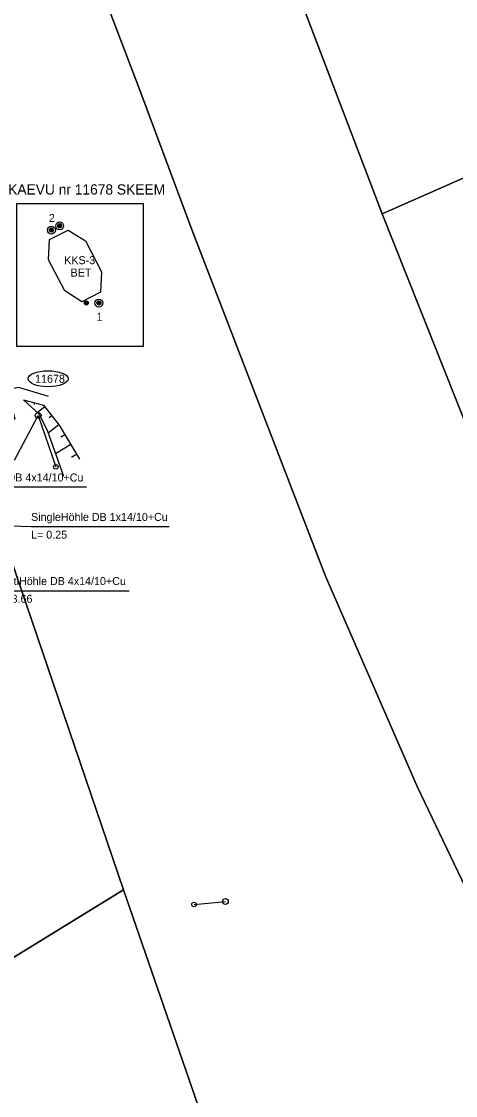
# Model space of a CAD drawing. Extents: x 532028 to 533559, y 6581810 to 6583914.
# Drawn here: x 532702.2 to 532740.1, y 6582629.5 to 6582723.4 of the extents above; entities that cross this region are included whole.
import ezdxf

# ---------------------------------------------------------------- set-up
doc = ezdxf.new("R2010")
doc.units = 0
for name, color, linetype in [('ABIJOONIS', 7, 'Continuous'), ('KAEVUNR', 7, 'Continuous'), ('PIIR', 7, 'Continuous'), ('POST', 7, 'Continuous'), ('RELJEEF', 7, 'Continuous'), ('SITRASS', 7, 'Continuous'), ('TEE', 7, 'Continuous')]:
    doc.layers.add(name, color=color, linetype=linetype)

msp = doc.modelspace()

# ---------------------------------------------------------------- linework, layer by layer
at = {"layer": 'ABIJOONIS'}
for p, q in [((532705.619, 6582705.677), (532705.337, 6582705.538)), ((532705.603, 6582705.69), (532705.339, 6582705.56)), ((532705.634, 6582705.664), (532705.34, 6582705.519)), ((532705.586, 6582705.701), (532705.342, 6582705.582)), ((532705.56, 6582705.709), (532705.345, 6582705.604)), ((532705.647, 6582705.65), (532705.346, 6582705.502)), ((532705.655, 6582705.633), (532705.351, 6582705.484)), ((532705.663, 6582705.617), (532705.356, 6582705.466)), ((532705.534, 6582705.717), (532705.36, 6582705.632)), ((532705.672, 6582705.6), (532705.368, 6582705.451)), ((532705.677, 6582705.582), (532705.38, 6582705.437)), ((532705.491, 6582705.716), (532705.383, 6582705.663)), ((532705.678, 6582705.562), (532705.393, 6582705.422)), ((532705.678, 6582705.542), (532705.407, 6582705.409)), ((532705.679, 6582705.522), (532705.428, 6582705.399)), ((532705.671, 6582705.498), (532705.449, 6582705.388)), ((532705.661, 6582705.472), (532705.472, 6582705.38)), ((532705.644, 6582705.443), (532705.511, 6582705.378)), ((532704.9, 6582705.303), (532704.618, 6582705.164)), ((532704.885, 6582705.316), (532704.621, 6582705.186)), ((532704.915, 6582705.29), (532704.622, 6582705.145)), ((532704.867, 6582705.327), (532704.623, 6582705.208)), ((532704.841, 6582705.335), (532704.626, 6582705.23)), ((532704.929, 6582705.276), (532704.627, 6582705.128)), ((532704.937, 6582705.259), (532704.632, 6582705.11)), ((532704.945, 6582705.243), (532704.638, 6582705.092)), ((532704.815, 6582705.343), (532704.642, 6582705.258)), ((532704.953, 6582705.226), (532704.65, 6582705.077)), ((532704.958, 6582705.208), (532704.662, 6582705.063)), ((532704.772, 6582705.342), (532704.665, 6582705.289)), ((532704.959, 6582705.188), (532704.674, 6582705.048)), ((532704.96, 6582705.168), (532704.688, 6582705.035)), ((532704.961, 6582705.148), (532704.709, 6582705.025)), ((532704.952, 6582705.124), (532704.73, 6582705.014)), ((532704.942, 6582705.098), (532704.754, 6582705.006)), ((532704.926, 6582705.07), (532704.792, 6582705.004)), ((532707.906, 6582698.86), (532707.77, 6582698.863)), ((532707.896, 6582698.87), (532707.777, 6582698.872)), ((532707.887, 6582698.879), (532707.79, 6582698.881)), ((532707.867, 6582698.889), (532707.807, 6582698.89)), ((532709.096, 6582698.75), (532708.778, 6582698.868)), ((532709.102, 6582698.767), (532708.787, 6582698.884)), ((532709.103, 6582698.787), (532708.796, 6582698.9)), ((532709.102, 6582698.807), (532708.807, 6582698.916)), ((532709.101, 6582698.827), (532708.825, 6582698.929)), ((532709.097, 6582698.848), (532708.843, 6582698.942)), ((532709.085, 6582698.872), (532708.86, 6582698.955)), ((532709.073, 6582698.896), (532708.891, 6582698.963)), ((532709.042, 6582698.927), (532708.93, 6582698.968)), ((532707.921, 6582698.805), (532707.75, 6582698.809)), ((532707.921, 6582698.814), (532707.752, 6582698.818)), ((532707.921, 6582698.796), (532707.752, 6582698.799)), ((532707.922, 6582698.823), (532707.753, 6582698.827)), ((532707.919, 6582698.786), (532707.754, 6582698.79)), ((532707.919, 6582698.832), (532707.755, 6582698.836)), ((532707.915, 6582698.777), (532707.756, 6582698.781)), ((532707.915, 6582698.842), (532707.758, 6582698.845)), ((532707.91, 6582698.768), (532707.759, 6582698.772)), ((532707.911, 6582698.851), (532707.764, 6582698.854)), ((532707.906, 6582698.759), (532707.766, 6582698.762)), ((532707.897, 6582698.75), (532707.773, 6582698.753)), ((532707.887, 6582698.741), (532707.781, 6582698.744)), ((532707.872, 6582698.732), (532707.798, 6582698.734)), ((532709.06, 6582698.685), (532708.762, 6582698.795)), ((532709.046, 6582698.671), (532708.762, 6582698.776)), ((532709.074, 6582698.7), (532708.764, 6582698.814)), ((532709.083, 6582698.716), (532708.766, 6582698.833)), ((532709.089, 6582698.733), (532708.768, 6582698.852)), ((532709.032, 6582698.656), (532708.769, 6582698.754)), ((532709.008, 6582698.645), (532708.776, 6582698.731)), ((532708.983, 6582698.635), (532708.786, 6582698.708)), ((532708.951, 6582698.628), (532708.811, 6582698.679))]:
    msp.add_line(p, q, dxfattribs=at)
for points in [[(532701.765, 6582694.994), (532701.765, 6582707.508), (532712.807, 6582707.508), (532712.807, 6582694.994)], [(532709.164, 6582701.532), (532709.067, 6582699.755), (532707.459, 6582698.919), (532705.949, 6582699.859), (532704.535, 6582702.576), (532704.632, 6582704.352), (532706.24, 6582705.189), (532707.751, 6582704.249)]]:
    msp.add_lwpolyline(points, close=True, dxfattribs=at)
for centre, radius in [((532704.79, 6582705.174), 0.346), ((532705.509, 6582705.548), 0.346), ((532705.509, 6582705.548), 0.173), ((532704.79, 6582705.174), 0.173), ((532707.836, 6582698.81), 0.173), ((532707.836, 6582698.81), 0.0866), ((532708.933, 6582698.798), 0.346), ((532708.933, 6582698.798), 0.173)]:
    msp.add_circle(centre, radius, dxfattribs=at)
msp.add_ellipse((532704.499, 6582692.175), major_axis=(1.75, 0), ratio=0.4, dxfattribs=at)
at = {"layer": 'PIIR'}
for points in [[(532635.15, 6582894.41), (532639.27, 6582861.92), (532646.47, 6582832.94), (532647.45, 6582828.97), (532649.41, 6582820.83), (532652.12, 6582809.59), (532660.92, 6582804.97), (532693.74, 6582719.5), (532699.02, 6582698.79), (532701.6, 6582688.67), (532697.83, 6582686.36), (532711.1, 6582647.48), (532724.43, 6582608.83), (532729.58, 6582600.11), (532757.85, 6582570.58), (532785.76, 6582540.79), (532792.72, 6582533.36), (532821.46, 6582504.02), (532847.05, 6582477.1), (532853.96, 6582470.07), (532874.97, 6582448.14)], [(532750.94, 6582626.81), (532736.79, 6582656.44), (532728.74, 6582674.91), (532717.08, 6582705.15), (532712.6, 6582717.2), (532706.94, 6582732.05), (532700.26, 6582749.94), (532692.92, 6582769.14), (532689.09, 6582779), (532686.34, 6582785.87), (532684.62, 6582790.38), (532677.76, 6582808.07), (532672.5, 6582821.84), (532667.36, 6582837.18), (532664.57, 6582845.79), (532662.59, 6582853.92), (532659.9, 6582866.39), (532657.92, 6582879.86)], [(532774.89, 6582616.84), (532759.17, 6582646.36), (532745.65, 6582676.49), (532733.69, 6582706.61), (532721.83, 6582737.75), (532706.94, 6582732.05), (532712.6, 6582717.2), (532717.08, 6582705.15), (532728.74, 6582674.91), (532736.79, 6582656.44), (532750.94, 6582626.81)]]:
    msp.add_lwpolyline(points, dxfattribs=at)
for points in [[(532733.69, 6582706.61), (532779.38, 6582726.77), (532768.54, 6582755.52), (532721.83, 6582737.75)], [(532745.65, 6582676.49), (532791.63, 6582695.82), (532785.94, 6582709.84), (532779.38, 6582726.77), (532733.69, 6582706.61)], [(532662.19, 6582664.58), (532683.15, 6582630.3), (532711.1, 6582647.48), (532697.83, 6582686.36)], [(532675.13, 6582625.37), (532696.18, 6582591.44), (532724.43, 6582608.83), (532711.1, 6582647.48), (532683.15, 6582630.3)]]:
    msp.add_lwpolyline(points, close=True, dxfattribs=at)
at = {"layer": 'POST'}
for points in [[(532701.565, 6582685.044), (532703.628, 6582688.973)], [(532703.628, 6582688.973), (532705.171, 6582684.472)], [(532717.249, 6582646.188), (532719.988, 6582646.445)]]:
    msp.add_lwpolyline(points, dxfattribs=at)
for centre, radius in [((532703.628, 6582688.973), 0.25), ((532705.171, 6582684.472), 0.2), ((532717.249, 6582646.188), 0.2), ((532719.988, 6582646.445), 0.25)]:
    msp.add_circle(centre, radius, dxfattribs=at)
at = {"layer": 'RELJEEF'}
for p, q in [((532703.311, 6582690.067), (532703.27, 6582689.919)), ((532704.212, 6582689.709), (532703.574, 6582689.211)), ((532704.826, 6582688.92), (532704.603, 6582688.746)), ((532705.441, 6582688.131), (532704.515, 6582687.409)), ((532705.961, 6582687.277), (532705.615, 6582687.068)), ((532706.478, 6582686.421), (532705.15, 6582685.618)), ((532706.996, 6582685.566), (532706.544, 6582685.292))]:
    msp.add_line(p, q, dxfattribs=at)
for points in [[(532702.346, 6582690.329), (532704.099, 6582689.853), (532705.453, 6582688.116), (532707.254, 6582685.139)], [(532702.346, 6582690.329), (532703.708, 6582689.09), (532704.447, 6582687.602), (532705.85, 6582683.642)]]:
    msp.add_lwpolyline(points, dxfattribs=at)
at = {"layer": 'SITRASS'}
for points in [[(532691.743, 6582683.573), (532696.268, 6582682.718), (532707.858, 6582682.718)], [(532685.98, 6582679.805), (532703.01, 6582679.238), (532715.09, 6582679.238)], [(532684.023, 6582678.809), (532699.979, 6582673.631), (532711.569, 6582673.631)]]:
    msp.add_lwpolyline(points, dxfattribs=at)
at = {"layer": 'TEE'}
msp.add_lwpolyline([(532704.536, 6582690.611), (532701.934, 6582691.412), (532699.964, 6582691.009), (532697.063, 6582689.927), (532692.358, 6582687.27), (532691.754, 6582690.321), (532696.945, 6582693.474), (532699.727, 6582695.258), (532701.171, 6582696.473)], dxfattribs=at)

# ---------------------------------------------------------------- texts
at = {"layer": 'ABIJOONIS'}
for s, height, p in [('KAEVU nr 11678 SKEEM', 0.9, (532701.01, 6582708.287)), ('2', 0.7, (532704.563, 6582705.892)), ('1', 0.7, (532708.724, 6582697.248))]:
    msp.add_text(s, height=height, rotation=360, dxfattribs=at).set_placement(p)
for s, p in [('KKS-3', (532705.906, 6582702.196)), ('BET', (532706.46, 6582701.112))]:
    msp.add_text(s, height=0.7, dxfattribs=at).set_placement(p)
at = {"layer": 'KAEVUNR'}
msp.add_text('11678', height=0.7, dxfattribs=at).set_placement((532703.362, 6582691.825))
at = {"layer": 'SITRASS'}
for s, p in [('MultiHöhle DB 4x14/10+Cu', (532696.268, 6582683.189)), ('SingleHöhle DB 1x14/10+Cu', (532703.01, 6582679.738)), ('L= 0.25', (532703.01, 6582678.188)), ('MultiHöhle DB 4x14/10+Cu', (532699.979, 6582674.131)), ('L= 3.66', (532699.979, 6582672.581))]:
    msp.add_text(s, height=0.7, dxfattribs=at).set_placement(p)

doc.saveas('drawing.dxf')
